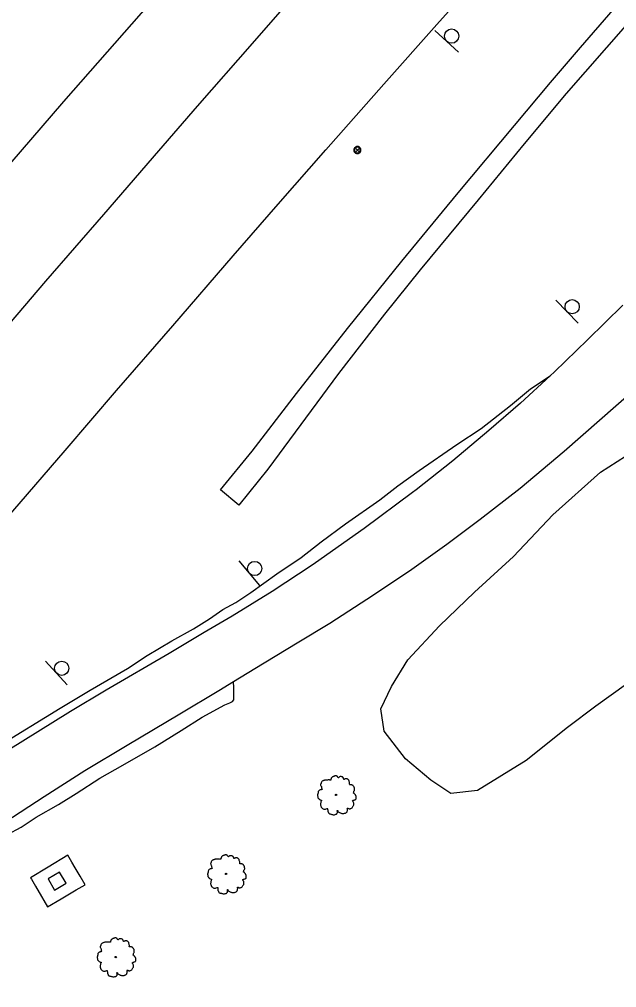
# Model space of a CAD drawing. Extents: x 2161152 to 2175754, y 602179 to 617749.
# Drawn here: x 2163053.7 to 2163221.4, y 604947 to 605218.6 of the extents above; entities that cross this region are included whole.
import ezdxf

# ---------------------------------------------------------------- set-up
doc = ezdxf.new("R2010")
doc.units = 0
for name, color, linetype in [('RD_EX_BldgApp_Post', 7, 'Continuous'), ('RD_EX_BldgApp_Sign', 7, 'Continuous'), ('RD_EX_Conc_Slab', 7, 'Continuous'), ('RD_EX_DR_Inlet', 7, 'Continuous'), ('RD_EX_DR_Paved_Drainage', 7, 'Continuous'), ('RD_EX_Fence_Other', 7, 'Continuous'), ('RD_EX_Parking_Asphalt', 7, 'Continuous'), ('RD_EX_Parking_Conc', 7, 'Continuous'), ('RD_EX_Road', 7, 'Continuous'), ('RD_EX_VEG', 7, 'Continuous')]:
    doc.layers.add(name, color=color, linetype=linetype)

msp = doc.modelspace()

# ---------------------------------------------------------------- linework, layer by layer
at = {"layer": 'RD_EX_BldgApp_Post'}
for p, q in [((2163149.12, 605181.4), (2163147.99, 605182.54)), ((2163147.99, 605181.4), (2163149.12, 605182.54))]:
    msp.add_line(p, q, dxfattribs=at)
for points in [[(2163149.56, 605181.97), (2163149.55, 605182.13), (2163149.51, 605182.29), (2163149.44, 605182.45), (2163149.33, 605182.61), (2163149.19, 605182.74), (2163149.03, 605182.85), (2163148.85, 605182.93), (2163148.66, 605182.97), (2163148.47, 605182.97), (2163148.3, 605182.94), (2163148.15, 605182.89), (2163148.01, 605182.81), (2163147.89, 605182.72), (2163147.77, 605182.59), (2163147.67, 605182.44), (2163147.6, 605182.26), (2163147.56, 605182.07), (2163147.56, 605181.87), (2163147.6, 605181.68), (2163147.67, 605181.5), (2163147.77, 605181.35), (2163147.89, 605181.23), (2163148.01, 605181.13), (2163148.15, 605181.06), (2163148.3, 605181), (2163148.47, 605180.97), (2163148.66, 605180.97), (2163148.85, 605181.01), (2163149.03, 605181.09), (2163149.19, 605181.2), (2163149.33, 605181.33), (2163149.44, 605181.49), (2163149.51, 605181.65), (2163149.55, 605181.82), (2163149.56, 605181.97)], [(2163149.36, 605181.97), (2163149.35, 605182.09), (2163149.32, 605182.22), (2163149.26, 605182.36), (2163149.18, 605182.48), (2163149.07, 605182.59), (2163148.93, 605182.68), (2163148.79, 605182.74), (2163148.64, 605182.77), (2163148.49, 605182.77), (2163148.35, 605182.75), (2163148.23, 605182.7), (2163148.12, 605182.64), (2163148.02, 605182.57), (2163147.93, 605182.47), (2163147.85, 605182.34), (2163147.79, 605182.2), (2163147.76, 605182.05), (2163147.76, 605181.89), (2163147.79, 605181.74), (2163147.85, 605181.6), (2163147.93, 605181.47), (2163148.02, 605181.37), (2163148.12, 605181.3), (2163148.23, 605181.24), (2163148.35, 605181.2), (2163148.49, 605181.17), (2163148.64, 605181.17), (2163148.79, 605181.2), (2163148.93, 605181.26), (2163149.07, 605181.35), (2163149.18, 605181.46), (2163149.26, 605181.59), (2163149.32, 605181.72), (2163149.35, 605181.85), (2163149.36, 605181.97)]]:
    msp.add_lwpolyline(points, dxfattribs=at)
at = {"layer": 'RD_EX_BldgApp_Sign'}
for p, q in [((2163170.31, 605215.5), (2163176.95, 605209.42)), ((2163204.27, 605139.86), (2163210.51, 605133.38)), ((2163115.28, 605066.77), (2163121.04, 605059.86)), ((2163061.02, 605038.58), (2163067.09, 605031.93))]:
    msp.add_line(p, q, dxfattribs=at)
for centre in [(2163175.01, 605213.94), (2163208.86, 605138.02), (2163119.73, 605064.6), (2163065.56, 605036.61)]:
    msp.add_circle(centre, 2, dxfattribs=at)
at = {"layer": 'RD_EX_Conc_Slab'}
msp.add_lwpolyline([(2163057.06, 604977.46), (2163058.22, 604975.46), (2163059.9, 604972.63), (2163060.55, 604971.5), (2163061.56, 604969.69), (2163065.44, 604971.96), (2163069.59, 604974.42), (2163072.14, 604975.89), (2163070.76, 604978.32), (2163069.37, 604980.59), (2163068.41, 604982.22), (2163067.25, 604984.19), (2163061.72, 604980.82), (2163056.82, 604977.86), (2163057.06, 604977.46)], dxfattribs=at)
at = {"layer": 'RD_EX_DR_Inlet'}
msp.add_lwpolyline([(2163063.54, 604974.35), (2163066.81, 604976.32), (2163064.92, 604979.42), (2163061.77, 604977.57), (2163063.54, 604974.35)], dxfattribs=at)
at = {"layer": 'RD_EX_DR_Paved_Drainage'}
for points in [[(2163207.2, 605197.86), (2163195.39, 605183.75), (2163182.5, 605168.01), (2163166.21, 605148.33), (2163156.14, 605135.95), (2163143.23, 605119.33), (2163123.42, 605092.5), (2163115.3, 605082.33), (2163110.14, 605086.65), (2163119.03, 605097.53), (2163131.45, 605113.67), (2163145.83, 605131.92), (2163161.07, 605150.77), (2163176.84, 605170.02), (2163192.68, 605188.84), (2163202.78, 605200.93), (2163211.22, 605210.76), (2163220.36, 605221.3), (2163230.27, 605232.43)], [(2163223.87, 605216.86), (2163207.2, 605197.86)]]:
    msp.add_lwpolyline(points, dxfattribs=at)
at = {"layer": 'RD_EX_Fence_Other'}
msp.add_lwpolyline([(2162830.61, 604913.75), (2162883.17, 604978.53), (2162926.54, 605031.32), (2162974.34, 605088.61), (2163021.45, 605143.76), (2163066.11, 605195.56), (2163102.29, 605236.75), (2163137.02, 605275.59), (2163187.19, 605331.07), (2163243.16, 605391.37), (2163280.76, 605431.81), (2163328.44, 605482.21), (2163377.08, 605532.2), (2163426.27, 605582.33), (2163479.54, 605635.86), (2163514.27, 605670.47), (2163555.22, 605709.95), (2163593.34, 605746.66), (2163631.88, 605783.63), (2163692.53, 605840.5), (2163757.89, 605901.36), (2163814.91, 605953.51), (2163878.64, 606012.27)], dxfattribs=at)
at = {"layer": 'RD_EX_Parking_Asphalt'}
for points in [[(2163047.37, 605014.56), (2163065.15, 605025.44), (2163073.52, 605030.43), (2163084.03, 605036.57), (2163089.58, 605040.15), (2163096.47, 605044.31), (2163102.54, 605047.68), (2163107.06, 605050.44), (2163110.75, 605053.07), (2163114.43, 605055.02), (2163118.68, 605057.89), (2163125.98, 605063.09), (2163132.81, 605067.65), (2163138.42, 605072.03), (2163145.19, 605077.08), (2163154.89, 605083.87), (2163159.94, 605087.82), (2163165.9, 605092.05), (2163176.5, 605099.39), (2163183.32, 605103.89), (2163191.58, 605110.36), (2163197.19, 605114.95), (2163202.73, 605118.68)], [(2163050.36, 604989.96), (2163054.17, 604992.04), (2163058.42, 604994.83), (2163064.68, 604998.37), (2163069.6, 605001.45), (2163076.28, 605005.81), (2163082.7, 605009.45), (2163091.71, 605014.61), (2163099.11, 605019.17), (2163104.97, 605022.88), (2163111.39, 605026.35), (2163112.73, 605026.87), (2163113.47, 605027.31), (2163113.88, 605027.79), (2163113.86, 605028.25), (2163113.87, 605029.18), (2163113.86, 605031.19), (2163113.78, 605032.83)]]:
    msp.add_lwpolyline(points, dxfattribs=at)
at = {"layer": 'RD_EX_Parking_Conc'}
for points in [[(2163223.11, 605138.43), (2163213.14, 605128.74), (2163203.87, 605119.72), (2163202.73, 605118.68), (2163194.33, 605110.99), (2163185.43, 605103.3), (2163175.36, 605094.83), (2163165.05, 605086.66), (2163164.04, 605085.89), (2163150.51, 605075.86), (2163136.76, 605066.15), (2163135.89, 605065.55), (2163124.6, 605058.15), (2163113.43, 605051.25), (2163105.56, 605046.6), (2163095.75, 605040.77), (2163078.06, 605030.49), (2163068, 605024.46), (2163050.44, 605013.55)], [(2163225.68, 605114.18), (2163216.55, 605106.12), (2163206.65, 605097.43), (2163194.28, 605087.05), (2163183.04, 605078.34), (2163173.67, 605071.31), (2163163.82, 605064.27), (2163153.13, 605057.16), (2163140.85, 605049.16), (2163131.61, 605043.64), (2163119.76, 605036.47), (2163113.78, 605032.83), (2163109.62, 605030.3), (2163098.74, 605023.74), (2163083.94, 605014.93), (2163072.06, 605007.81), (2163060.59, 605000.54), (2163049.56, 604993.34)]]:
    msp.add_lwpolyline(points, dxfattribs=at)
at = {"layer": 'RD_EX_Road'}
for points in [[(2163227.91, 605332.84), (2163219.82, 605323.91), (2163209.05, 605312.07), (2163198.61, 605300.57), (2163183.27, 605283.9), (2163171.4, 605270.47), (2163156.56, 605253.98), (2163145.93, 605242.24), (2163130.75, 605225.34), (2163119.04, 605211.86), (2163103.55, 605194.29), (2163092.69, 605181.74), (2163077.24, 605163.91), (2163061.01, 605145.24), (2163046.98, 605128.87), (2163029.58, 605108.67), (2163014.47, 605090.83), (2162999.04, 605072.82), (2162982.72, 605053.52), (2162968.08, 605035.96), (2162953.34, 605018.12), (2162934.49, 604995.25), (2162918.37, 604975.67), (2162902.05, 604955.72)], [(2162936.48, 604942.3), (2162945.86, 604953.82), (2162958.37, 604968.96), (2162971.46, 604984.83), (2162983.69, 604999.71), (2162997.58, 605016.44), (2163012.32, 605034.18), (2163024.36, 605048.36), (2163038.71, 605065.25), (2163051.84, 605080.71), (2163066.49, 605097.65), (2163080.97, 605114.51), (2163096.79, 605132.67), (2163113.72, 605152.26), (2163126.29, 605166.78), (2163139.71, 605182.03), (2163156, 605200.5), (2163170.89, 605217.15), (2163185.81, 605233.96), (2163201.47, 605251.34), (2163216.15, 605267.77), (2163229.65, 605282.45)]]:
    msp.add_lwpolyline(points, dxfattribs=at)
at = {"layer": 'RD_EX_VEG'}
msp.add_lwpolyline([(2163224.08, 605032.16), (2163215.55, 605026.02), (2163207.55, 605020.02), (2163195.98, 605010.77), (2163182.24, 605002.31), (2163174.77, 605001.44), (2163169.22, 605005.23), (2163162.05, 605011.23), (2163156.04, 605018.99), (2163155.1, 605025.2), (2163158.11, 605031.49), (2163162.73, 605038.93), (2163171.59, 605048.52), (2163181.48, 605057.97), (2163192.39, 605068), (2163203.46, 605079.69), (2163216.84, 605091.61), (2163228.56, 605099.13)], dxfattribs=at)
for centre, radius in [((2163142.56, 605001.07), 0.188), ((2163142.55, 605001.06), 0.000075), ((2163111.71, 604978.9), 0.188), ((2163111.7, 604978.89), 0.000075), ((2163080.71, 604955.61), 0.188), ((2163080.7, 604955.6), 0.000075)]:
    msp.add_circle(centre, radius, dxfattribs=at)
for points in [[(2163142.66, 605006.45), (2163142.44, 605006.47), (2163142.19, 605006.39), (2163142.01, 605006.32), (2163141.84, 605006.26), (2163141.67, 605006.19), (2163141.44, 605006.06), (2163141.28, 605005.91), (2163141.18, 605005.72), (2163141.14, 605005.55), (2163141.11, 605005.34), (2163141.11, 605005.21), (2163141.01, 605005.19), (2163140.9, 605005.21), (2163140.71, 605005.27), (2163140.53, 605005.27), (2163140.34, 605005.27), (2163140.08, 605005.25), (2163139.81, 605005.25), (2163139.61, 605005.21), (2163139.36, 605005.18), (2163139.08, 605005.08), (2163138.82, 605004.99), (2163138.6, 605004.8), (2163138.41, 605004.44), (2163138.31, 605004.18), (2163138.2, 605004), (2163138.31, 605003.66), (2163138.45, 605003.4), (2163138.46, 605003.25), (2163138.52, 605002.93), (2163138.6, 605002.76), (2163138.69, 605002.61), (2163138.63, 605002.59), (2163138.35, 605002.55), (2163138.13, 605002.48), (2163137.81, 605002.31), (2163137.64, 605002.14), (2163137.56, 605001.9), (2163137.55, 605001.63), (2163137.47, 605001.48), (2163137.41, 605001.28), (2163137.4, 605001.22), (2163137.36, 605000.98), (2163137.43, 605000.64), (2163137.45, 605000.38), (2163137.55, 605000.21), (2163137.66, 605000.08), (2163137.79, 604999.89), (2163138.09, 604999.72), (2163138.33, 604999.65), (2163138.48, 604999.63), (2163138.35, 604999.25), (2163138.31, 604998.99), (2163138.22, 604998.69), (2163138.22, 604998.64), (2163138.18, 604998.28), (2163138.3, 604998.04), (2163138.35, 604997.75), (2163138.48, 604997.59), (2163138.69, 604997.36), (2163138.93, 604997.19), (2163139.31, 604997.1), (2163139.61, 604997.12), (2163140.04, 604997.25), (2163140.23, 604997.3), (2163140.21, 604997.17), (2163140.23, 604996.89), (2163140.23, 604996.57), (2163140.34, 604996.33), (2163140.41, 604996.12), (2163140.53, 604995.94), (2163140.77, 604995.77), (2163141.07, 604995.71), (2163141.39, 604995.6), (2163141.73, 604995.54), (2163142.1, 604995.52), (2163142.55, 604995.64), (2163142.76, 604995.73), (2163142.83, 604995.86), (2163142.98, 604996.14), (2163142.94, 604996.31), (2163142.96, 604996.76), (2163143.04, 604996.63), (2163143.17, 604996.37), (2163143.54, 604996.14), (2163143.84, 604996.01), (2163144.2, 604995.9), (2163144.42, 604995.84), (2163144.78, 604995.9), (2163145.06, 604995.95), (2163145.34, 604996.05), (2163145.57, 604996.25), (2163145.7, 604996.46), (2163145.74, 604996.67), (2163145.79, 604996.95), (2163145.83, 604997.08)], [(2163145.83, 604997.08), (2163145.77, 604997.21), (2163145.74, 604997.4), (2163145.79, 604997.38), (2163145.92, 604997.34), (2163146.13, 604997.25), (2163146.3, 604997.19), (2163146.54, 604997.21), (2163146.75, 604997.29), (2163147.09, 604997.49), (2163147.29, 604997.85), (2163147.5, 604998.15), (2163147.55, 604998.39), (2163147.52, 604998.56), (2163147.5, 604998.93), (2163147.35, 604999.12), (2163147.31, 604999.22), (2163147.24, 604999.52), (2163147.29, 604999.55), (2163147.5, 604999.59), (2163147.78, 604999.68), (2163147.99, 604999.78), (2163148.15, 604999.91), (2163148.21, 605000.08), (2163148.19, 605000.38), (2163148.23, 605000.68), (2163148.17, 605000.79), (2163148.1, 605000.9), (2163148.04, 605001.05), (2163147.93, 605001.17), (2163147.85, 605001.28), (2163147.78, 605001.35), (2163147.69, 605001.47), (2163147.55, 605001.56), (2163147.44, 605001.6), (2163147.4, 605001.71), (2163147.52, 605001.86), (2163147.55, 605001.93), (2163147.57, 605002.1), (2163147.74, 605002.36), (2163147.78, 605002.66), (2163147.74, 605002.98), (2163147.7, 605003.19), (2163147.59, 605003.4), (2163147.44, 605003.58), (2163147.35, 605003.71), (2163147.22, 605003.81), (2163146.97, 605003.9), (2163146.79, 605003.94), (2163146.52, 605003.94), (2163146.37, 605003.98), (2163146.39, 605004.01), (2163146.39, 605004.13), (2163146.39, 605004.33), (2163146.34, 605004.67), (2163146.22, 605005.04), (2163146.22, 605005.06), (2163146.15, 605005.25), (2163145.98, 605005.4), (2163145.85, 605005.48), (2163145.7, 605005.57), (2163145.51, 605005.59), (2163145.29, 605005.59), (2163145.08, 605005.55), (2163144.93, 605005.48), (2163144.8, 605005.38), (2163144.74, 605005.49), (2163144.67, 605005.72), (2163144.63, 605005.83), (2163144.52, 605005.96), (2163144.35, 605006.11), (2163144.01, 605006.21), (2163143.54, 605006.15), (2163143.32, 605006), (2163143.21, 605005.87), (2163143.17, 605005.96), (2163143.02, 605006.11), (2163142.94, 605006.24), (2163142.81, 605006.34), (2163142.7, 605006.41), (2163142.62, 605006.45)], [(2163111.81, 604984.28), (2163111.58, 604984.29), (2163111.34, 604984.22), (2163111.15, 604984.14), (2163110.98, 604984.09), (2163110.82, 604984.01), (2163110.59, 604983.88), (2163110.42, 604983.73), (2163110.33, 604983.54), (2163110.29, 604983.38), (2163110.25, 604983.17), (2163110.25, 604983.04), (2163110.16, 604983.02), (2163110.05, 604983.04), (2163109.86, 604983.1), (2163109.67, 604983.1), (2163109.49, 604983.1), (2163109.22, 604983.08), (2163108.96, 604983.08), (2163108.75, 604983.04), (2163108.51, 604983), (2163108.23, 604982.91), (2163107.97, 604982.81), (2163107.74, 604982.63), (2163107.55, 604982.27), (2163107.46, 604982.01), (2163107.35, 604981.82), (2163107.46, 604981.48), (2163107.59, 604981.22), (2163107.61, 604981.07), (2163107.67, 604980.75), (2163107.74, 604980.58), (2163107.84, 604980.43), (2163107.78, 604980.42), (2163107.5, 604980.38), (2163107.27, 604980.3), (2163106.96, 604980.13), (2163106.79, 604979.97), (2163106.71, 604979.72), (2163106.69, 604979.46), (2163106.62, 604979.31), (2163106.56, 604979.1), (2163106.54, 604979.05), (2163106.51, 604978.8), (2163106.58, 604978.47), (2163106.6, 604978.2), (2163106.69, 604978.03), (2163106.81, 604977.9), (2163106.94, 604977.72), (2163107.24, 604977.55), (2163107.48, 604977.47), (2163107.63, 604977.45), (2163107.5, 604977.08), (2163107.46, 604976.82), (2163107.37, 604976.52), (2163107.37, 604976.46), (2163107.33, 604976.1), (2163107.44, 604975.86), (2163107.5, 604975.58), (2163107.63, 604975.41), (2163107.84, 604975.19), (2163108.08, 604975.02), (2163108.45, 604974.92), (2163108.75, 604974.94), (2163109.19, 604975.07), (2163109.37, 604975.13), (2163109.35, 604975), (2163109.37, 604974.72), (2163109.37, 604974.4), (2163109.49, 604974.16), (2163109.56, 604973.95), (2163109.67, 604973.76), (2163109.92, 604973.59), (2163110.22, 604973.54), (2163110.53, 604973.42), (2163110.87, 604973.37), (2163111.25, 604973.35), (2163111.7, 604973.46), (2163111.9, 604973.56), (2163111.98, 604973.69), (2163112.13, 604973.97), (2163112.09, 604974.14), (2163112.11, 604974.59), (2163112.18, 604974.46), (2163112.32, 604974.19), (2163112.69, 604973.97), (2163112.99, 604973.84), (2163113.35, 604973.72), (2163113.57, 604973.67), (2163113.93, 604973.72), (2163114.21, 604973.78), (2163114.49, 604973.87), (2163114.71, 604974.08), (2163114.85, 604974.29), (2163114.88, 604974.49), (2163114.94, 604974.77), (2163114.98, 604974.9)], [(2163114.98, 604974.9), (2163114.92, 604975.04), (2163114.88, 604975.22), (2163114.94, 604975.2), (2163115.07, 604975.17), (2163115.28, 604975.07), (2163115.45, 604975.02), (2163115.69, 604975.04), (2163115.89, 604975.11), (2163116.23, 604975.32), (2163116.44, 604975.67), (2163116.64, 604975.97), (2163116.7, 604976.22), (2163116.66, 604976.39), (2163116.64, 604976.76), (2163116.49, 604976.95), (2163116.46, 604977.04), (2163116.38, 604977.34), (2163116.44, 604977.38), (2163116.64, 604977.42), (2163116.93, 604977.51), (2163117.13, 604977.6), (2163117.3, 604977.73), (2163117.36, 604977.9), (2163117.34, 604978.2), (2163117.38, 604978.5), (2163117.32, 604978.62), (2163117.24, 604978.73), (2163117.19, 604978.88), (2163117.08, 604978.99), (2163117, 604979.1), (2163116.93, 604979.18), (2163116.83, 604979.29), (2163116.7, 604979.38), (2163116.59, 604979.42), (2163116.55, 604979.53), (2163116.66, 604979.68), (2163116.7, 604979.76), (2163116.72, 604979.93), (2163116.89, 604980.19), (2163116.93, 604980.49), (2163116.89, 604980.81), (2163116.85, 604981.01), (2163116.74, 604981.22), (2163116.59, 604981.41), (2163116.49, 604981.54), (2163116.36, 604981.63), (2163116.12, 604981.73), (2163115.93, 604981.76), (2163115.67, 604981.76), (2163115.52, 604981.8), (2163115.54, 604981.84), (2163115.54, 604981.95), (2163115.54, 604982.16), (2163115.48, 604982.5), (2163115.37, 604982.87), (2163115.37, 604982.89), (2163115.3, 604983.08), (2163115.13, 604983.23), (2163115, 604983.3), (2163114.85, 604983.39), (2163114.66, 604983.41), (2163114.43, 604983.41), (2163114.23, 604983.38), (2163114.08, 604983.3), (2163113.95, 604983.21), (2163113.89, 604983.32), (2163113.81, 604983.54), (2163113.78, 604983.66), (2163113.66, 604983.79), (2163113.5, 604983.94), (2163113.16, 604984.03), (2163112.69, 604983.98), (2163112.47, 604983.83), (2163112.35, 604983.69), (2163112.32, 604983.79), (2163112.17, 604983.94), (2163112.09, 604984.07), (2163111.96, 604984.16), (2163111.85, 604984.24), (2163111.77, 604984.28)], [(2163080.81, 604960.99), (2163080.58, 604961), (2163080.34, 604960.93), (2163080.15, 604960.85), (2163079.98, 604960.8), (2163079.81, 604960.72), (2163079.59, 604960.59), (2163079.42, 604960.44), (2163079.33, 604960.26), (2163079.29, 604960.09), (2163079.25, 604959.88), (2163079.25, 604959.75), (2163079.16, 604959.73), (2163079.05, 604959.75), (2163078.86, 604959.81), (2163078.67, 604959.81), (2163078.48, 604959.81), (2163078.22, 604959.79), (2163077.96, 604959.79), (2163077.75, 604959.75), (2163077.51, 604959.71), (2163077.23, 604959.62), (2163076.97, 604959.52), (2163076.74, 604959.34), (2163076.55, 604958.98), (2163076.46, 604958.72), (2163076.35, 604958.53), (2163076.46, 604958.19), (2163076.59, 604957.93), (2163076.61, 604957.78), (2163076.67, 604957.46), (2163076.74, 604957.29), (2163076.83, 604957.14), (2163076.78, 604957.13), (2163076.5, 604957.09), (2163076.27, 604957.01), (2163075.95, 604956.84), (2163075.79, 604956.68), (2163075.71, 604956.43), (2163075.69, 604956.17), (2163075.62, 604956.02), (2163075.56, 604955.81), (2163075.54, 604955.76), (2163075.5, 604955.51), (2163075.58, 604955.18), (2163075.6, 604954.91), (2163075.69, 604954.74), (2163075.8, 604954.61), (2163075.94, 604954.43), (2163076.23, 604954.26), (2163076.48, 604954.18), (2163076.63, 604954.16), (2163076.5, 604953.79), (2163076.46, 604953.53), (2163076.37, 604953.23), (2163076.37, 604953.17), (2163076.33, 604952.81), (2163076.44, 604952.57), (2163076.5, 604952.29), (2163076.63, 604952.12), (2163076.83, 604951.9), (2163077.08, 604951.73), (2163077.45, 604951.63), (2163077.75, 604951.65), (2163078.18, 604951.78), (2163078.37, 604951.84), (2163078.35, 604951.71), (2163078.37, 604951.43), (2163078.37, 604951.11), (2163078.48, 604950.87), (2163078.56, 604950.66), (2163078.67, 604950.47), (2163078.92, 604950.3), (2163079.21, 604950.25), (2163079.53, 604950.13), (2163079.87, 604950.08), (2163080.25, 604950.06), (2163080.7, 604950.17), (2163080.9, 604950.27), (2163080.98, 604950.4), (2163081.13, 604950.68), (2163081.09, 604950.85), (2163081.11, 604951.3), (2163081.18, 604951.17), (2163081.31, 604950.9), (2163081.69, 604950.68), (2163081.99, 604950.55), (2163082.34, 604950.43), (2163082.57, 604950.38), (2163082.93, 604950.43), (2163083.21, 604950.49), (2163083.49, 604950.58), (2163083.71, 604950.79), (2163083.84, 604951), (2163083.88, 604951.2), (2163083.94, 604951.48), (2163083.98, 604951.62)], [(2163083.98, 604951.62), (2163083.92, 604951.75), (2163083.88, 604951.93), (2163083.94, 604951.91), (2163084.07, 604951.88), (2163084.28, 604951.78), (2163084.44, 604951.73), (2163084.69, 604951.75), (2163084.89, 604951.82), (2163085.23, 604952.03), (2163085.44, 604952.38), (2163085.64, 604952.68), (2163085.7, 604952.93), (2163085.66, 604953.1), (2163085.64, 604953.47), (2163085.49, 604953.66), (2163085.46, 604953.75), (2163085.38, 604954.05), (2163085.44, 604954.09), (2163085.64, 604954.13), (2163085.92, 604954.22), (2163086.13, 604954.31), (2163086.3, 604954.45), (2163086.36, 604954.61), (2163086.34, 604954.91), (2163086.37, 604955.21), (2163086.32, 604955.33), (2163086.24, 604955.44), (2163086.19, 604955.59), (2163086.07, 604955.7), (2163086, 604955.81), (2163085.92, 604955.89), (2163085.83, 604956), (2163085.7, 604956.09), (2163085.59, 604956.13), (2163085.55, 604956.24), (2163085.66, 604956.39), (2163085.7, 604956.47), (2163085.72, 604956.64), (2163085.89, 604956.9), (2163085.92, 604957.2), (2163085.89, 604957.52), (2163085.85, 604957.72), (2163085.74, 604957.93), (2163085.59, 604958.12), (2163085.49, 604958.25), (2163085.36, 604958.34), (2163085.12, 604958.44), (2163084.93, 604958.47), (2163084.67, 604958.47), (2163084.52, 604958.51), (2163084.54, 604958.55), (2163084.54, 604958.66), (2163084.54, 604958.87), (2163084.48, 604959.21), (2163084.37, 604959.58), (2163084.37, 604959.6), (2163084.29, 604959.79), (2163084.13, 604959.94), (2163083.99, 604960.01), (2163083.84, 604960.11), (2163083.66, 604960.12), (2163083.43, 604960.12), (2163083.23, 604960.09), (2163083.08, 604960.01), (2163082.94, 604959.92), (2163082.89, 604960.03), (2163082.81, 604960.26), (2163082.78, 604960.37), (2163082.66, 604960.5), (2163082.49, 604960.65), (2163082.16, 604960.74), (2163081.69, 604960.69), (2163081.46, 604960.54), (2163081.35, 604960.4), (2163081.31, 604960.5), (2163081.16, 604960.65), (2163081.09, 604960.78), (2163080.96, 604960.87), (2163080.85, 604960.95), (2163080.77, 604960.99)]]:
    msp.add_spline(points, degree=3, dxfattribs=at)

doc.saveas('drawing.dxf')
